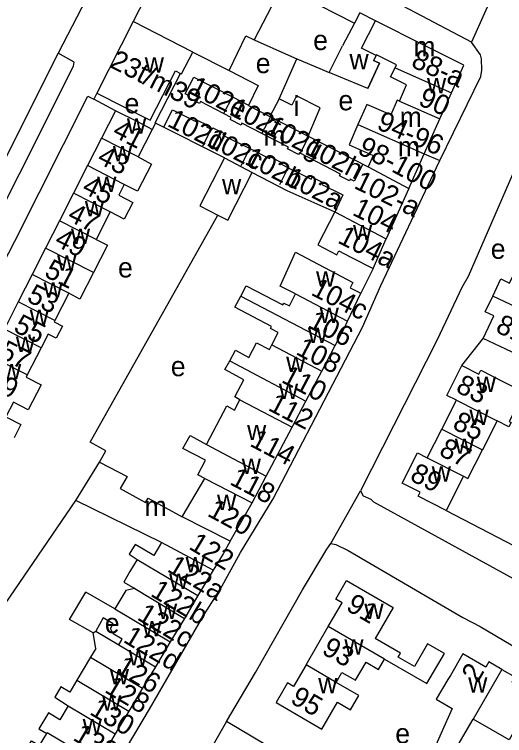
# Model space of a CAD drawing. Extents: x 159700 to 161346, y 381730 to 382922.
# Drawn here: x 160765.1 to 160863.6, y 382213.5 to 382358.4 of the extents above; entities that cross this region are included whole.
import ezdxf

# ---------------------------------------------------------------- set-up
doc = ezdxf.new("R2010")
doc.units = 0
for name, color, linetype in [('BLT_Basislijn', 7, 'Continuous'), ('BLT_Bebouwing', 7, 'Continuous'), ('BLT_Centroide', 7, 'Continuous'), ('BLT_Huisnummer', 7, 'Continuous'), ('BLT_Huisnummer_ tussenligend', 7, 'Continuous'), ('BLT_Huisnummer_reeks', 7, 'Continuous'), ('BLT_Huisnummer_zonder_bebouwing', 7, 'Continuous'), ('BLT_Onderverdeling_panden', 7, 'Continuous'), ('BLT_Plantopo', 7, 'Continuous'), ('BLT_Straatnaam', 7, 'Continuous'), ('BLT_Vlakafsluiter', 7, 'Continuous')]:
    doc.layers.add(name, color=color, linetype=linetype)

msp = doc.modelspace()

# ---------------------------------------------------------------- linework, layer by layer
at = {"layer": 'BLT_Basislijn'}
for p, q in [((160779.53, 382361.55), (160773.93, 382350.62)), ((160818.3, 382341.46), (160821.87, 382349.48)), ((160781.67, 382342.59), (160781.08, 382341.34)), ((160785.43, 382339.05), (160781.08, 382341.34)), ((160793.47, 382336.57), (160792.82, 382335.29)), ((160847.49, 382330.4), (160850.64, 382329.04)), ((160837.2, 382307.33), (160834.74, 382302.34)), ((160855.02, 382287.81), (160859.35, 382293.23)), ((160807.74, 382216.28), (160805.06, 382211.58)), ((160834.7, 382200.34), (160807.74, 382216.28))]:
    msp.add_line(p, q, dxfattribs=at)
for points in [[(160856.99, 382352.85), (160808.27, 382378.52), (160799.49, 382382.93), (160796.62, 382383.86), (160794.35, 382383.8), (160792.05, 382383.11), (160790.94, 382382.4), (160789.46, 382380.61)], [(160813.3, 382353.28), (160820.17, 382350.21), (160821.87, 382349.48)], [(160850.64, 382329.04), (160858.87, 382345.9), (160859.08, 382347.16), (160859.01, 382349.47), (160858.81, 382350.3), (160856.99, 382352.85)], [(160711.94, 382219.12), (160709.81, 382221.08), (160709.6, 382221.78), (160711.76, 382228.19), (160721.29, 382245.86), (160725.12, 382253.95), (160734.96, 382272.74), (160773.93, 382350.62)], [(160711.94, 382219.12), (160733.42, 382261.33), (160777.01, 382347.97), (160777.1, 382348.8), (160773.93, 382350.62)], [(160821.87, 382349.48), (160826.49, 382347.51), (160828.37, 382346.74)], [(160730.71, 382245.8), (160731.13, 382246.62), (160765.23, 382312.81), (160779.87, 382341.97), (160781.08, 382341.34)], [(160870.74, 382338.97), (160870.55, 382338.56), (160856.31, 382305.75), (160855.04, 382303.53), (160850.07, 382293.02), (160834.64, 382262.65)], [(160767.85, 382186.82), (160770.48, 382185.77), (160771.9, 382185.95), (160774.4, 382188.34), (160779.62, 382197.8), (160782.59, 382202.23), (160782.84, 382202.92), (160792.24, 382218.76), (160803.22, 382237.82), (160806.44, 382242.83), (160810.55, 382250.26), (160817.15, 382261.02), (160835.05, 382295.51), (160838.75, 382303.93), (160849.94, 382327.61), (160850.64, 382329.04)], [(160782.2, 382268.39), (160783.49, 382270.69), (160780.35, 382272.45), (160806.03, 382318.06)], [(160834.64, 382262.65), (160835.21, 382261.64), (160836.74, 382260.94), (160837.28, 382260.46), (160867.42, 382243.92), (160870.83, 382241.84), (160889.01, 382231.77), (160891.81, 382230.55), (160892.35, 382231.18), (160894.75, 382235.54)], [(160757.83, 382231.86), (160758.51, 382233.03), (160777.45, 382260.73)], [(160851.86, 382258.71), (160870.69, 382248.92), (160871.94, 382251.11)], [(160807.74, 382216.28), (160813.59, 382226.12), (160822.99, 382242.75), (160827.92, 382250.94), (160828.73, 382252.07)], [(160828.73, 382252.07), (160829.72, 382251.88), (160832.18, 382250.64), (160855.26, 382237.21), (160858.7, 382235.39), (160869.71, 382228.86), (160872.45, 382227.61), (160873.32, 382226.88), (160874.69, 382222.21), (160875.39, 382221.63), (160892.46, 382211.94), (160900.47, 382207.13), (160901.54, 382206.71), (160904.95, 382206.79), (160905.68, 382206.37), (160913.45, 382200), (160918.08, 382196.48), (160919.9, 382194.81), (160921.88, 382193.4), (160933.46, 382182.5)]]:
    msp.add_lwpolyline(points, dxfattribs=at)
at = {"layer": 'BLT_Bebouwing'}
for p, q in [((160828.37, 382346.74), (160831.08, 382352.06)), ((160837.82, 382350.15), (160837.3, 382349.14)), ((160793.4, 382336.61), (160798.47, 382346.54)), ((160818.3, 382341.46), (160816.46, 382337.88)), ((160850.62, 382337.41), (160852.95, 382342.64)), ((160842.48, 382340.99), (160842.05, 382341.18)), ((160785.43, 382339.05), (160782.62, 382333.53)), ((160847.49, 382330.4), (160850.62, 382337.41)), ((160793.47, 382336.57), (160793.4, 382336.61)), ((160807.34, 382329.6), (160793.47, 382336.57)), ((160792.82, 382335.29), (160790.01, 382329.77)), ((160782.62, 382333.53), (160779.81, 382328)), ((160824.13, 382333.94), (160836.2, 382327.76)), ((160844.38, 382323.43), (160847.49, 382330.4)), ((160779.81, 382328), (160777, 382322.47)), ((160777, 382322.47), (160774.18, 382316.94)), ((160844.38, 382323.43), (160839.85, 382313.27)), ((160784.39, 382318.71), (160781.57, 382313.18)), ((160774.18, 382316.94), (160771.37, 382311.41)), ((160837.2, 382307.33), (160839.85, 382313.27)), ((160771.37, 382311.41), (160768.67, 382306.1)), ((160768.67, 382306.1), (160765.88, 382300.63)), ((160776.06, 382302.34), (160773.27, 382296.87)), ((160832.09, 382296.73), (160834.74, 382302.34)), ((160765.88, 382300.63), (160763.1, 382295.16)), ((160770.49, 382291.4), (160767.71, 382285.93)), ((160826.88, 382286.73), (160829.59, 382291.87)), ((160823.67, 382280.64), (160826.88, 382286.73)), ((160820.92, 382275.43), (160823.67, 382280.64)), ((160851, 382275.07), (160853.94, 382280.85)), ((160815.74, 382265.59), (160820.92, 382275.43)), ((160848.07, 382269.29), (160851, 382275.07)), ((160798.82, 382257.44), (160803.4, 382265.1)), ((160812.9, 382260.21), (160815.74, 382265.59)), ((160855.35, 382265.6), (160851.86, 382258.71)), ((160794.68, 382252.26), (160777.45, 382260.73)), ((160808.49, 382252.51), (160812.9, 382260.21)), ((160805.08, 382246.71), (160802.01, 382241.58)), ((160785.31, 382238.94), (160779.44, 382242.26)), ((160802.01, 382241.58), (160799.29, 382237.02)), ((160799.29, 382237.02), (160796.45, 382232.28)), ((160781.47, 382230.93), (160780.96, 382234.09)), ((160781.48, 382234.46), (160786.08, 382231.71)), ((160823.72, 382227.65), (160828.2, 382235.37)), ((160796.45, 382232.28), (160793.46, 382227.29)), ((160793.46, 382227.29), (160790.87, 382222.96)), ((160790.87, 382222.96), (160788.13, 382218.38)), ((160788.13, 382218.38), (160785.4, 382213.81)), ((160785.4, 382213.81), (160781.92, 382207.99))]:
    msp.add_line(p, q, dxfattribs=at)
for points in [[(160809.25, 382370.98), (160798.88, 382376.33), (160788.99, 382356.94)], [(160819.93, 382366.21), (160817.65, 382361.76), (160813.3, 382353.28)], [(160823.78, 382364.26), (160822.71, 382362.18), (160833.45, 382356.65)], [(160837.7, 382357.1), (160834.52, 382358.74)], [(160788.99, 382356.94), (160781.67, 382342.59)], [(160833.45, 382356.65), (160831.08, 382352.06)], [(160844.58, 382353.63), (160840.62, 382355.6), (160837.7, 382357.1)], [(160808.31, 382347.09), (160811.66, 382354.12), (160813.3, 382353.28)], [(160852.95, 382342.64), (160855.44, 382348.22), (160844.58, 382353.63)], [(160841.91, 382348.27), (160837.88, 382350.28), (160837.82, 382350.15)], [(160837.3, 382349.14), (160838.5, 382348.57), (160836.12, 382343.5)], [(160836.12, 382343.5), (160838.5, 382348.57), (160837.3, 382349.14), (160837.3, 382349.14)], [(160842.48, 382340.99), (160843.9, 382344.23), (160840.69, 382345.83), (160841.62, 382347.68)], [(160841.62, 382347.68), (160841.91, 382348.27)], [(160781.67, 382342.59), (160792.42, 382337.11), (160797.49, 382347.04), (160798.47, 382346.54)], [(160808.31, 382347.09), (160814.08, 382344.14), (160812.15, 382340.08), (160816.46, 382337.88)], [(160836.12, 382343.5), (160828.37, 382346.74)], [(160824.13, 382333.94), (160826.55, 382339.59), (160821.81, 382342.01), (160820.86, 382340.15), (160818.3, 382341.46)], [(160842.05, 382341.18), (160840.74, 382338.2), (160835.93, 382340.3), (160834.15, 382336.24)], [(160792.82, 382335.29), (160789.89, 382336.78), (160785.43, 382339.05)], [(160834.15, 382336.24), (160832.37, 382332.18), (160837.21, 382330.06), (160836.2, 382327.76)], [(160790.01, 382329.77), (160792.64, 382328.33), (160789.85, 382322.86), (160787.2, 382324.24)], [(160807.34, 382329.6), (160802.38, 382319.93), (160806.03, 382318.06)], [(160806.03, 382318.06), (160807.99, 382317.05), (160812.9, 382326.63)], [(160812.9, 382326.63), (160819.89, 382323.03), (160829.51, 382318.73)], [(160787.2, 382324.24), (160786.08, 382322.04), (160788.9, 382320.61), (160787.2, 382317.27), (160784.39, 382318.71)], [(160829.51, 382318.73), (160826.1, 382312.07), (160829.94, 382310.1), (160830.33, 382310.85), (160832.75, 382309.61), (160837.2, 382307.33)], [(160781.57, 382313.18), (160783.82, 382312.03), (160781, 382306.51)], [(160821.62, 382302.22), (160818.56, 382303.8), (160821.58, 382310.64), (160833.15, 382304.55), (160832.59, 382303.47), (160834.74, 382302.34)], [(160861.25, 382301.79), (160862.88, 382305.23), (160864.63, 382304.4), (160866.66, 382308.69)], [(160781, 382306.51), (160778.29, 382301.2), (160776.06, 382302.34)], [(160810.63, 382301.8), (160811.72, 382303.87), (160819.09, 382300), (160819.29, 382300.39), (160820.38, 382299.82), (160821.62, 382302.22)], [(160816.87, 382292.01), (160818.13, 382294.45), (160816.59, 382295.26), (160816.8, 382295.65), (160809.43, 382299.53), (160810.63, 382301.8)], [(160859.35, 382293.23), (160861.5, 382297.79), (160859.75, 382298.62), (160861.25, 382301.79)], [(160773.27, 382296.87), (160773.13, 382296.58), (160774.76, 382295.75), (160773.53, 382293.33), (160771.9, 382294.16), (160770.49, 382291.4)], [(160829.59, 382291.87), (160831.47, 382295.43), (160832.09, 382296.73)], [(160875.85, 382294.92), (160872.18, 382287.16), (160863.87, 382291.1), (160859.35, 382293.23)], [(160808.39, 382288.79), (160809.54, 382290.9), (160812.21, 382289.44), (160813.78, 382292.41), (160816.37, 382291.05), (160816.87, 382292.01)], [(160810.45, 382280.93), (160809.43, 382281.52), (160811.23, 382284.96), (160807.43, 382287.03), (160808.39, 382288.79)], [(160853.94, 382280.85), (160851.99, 382281.84), (160855.02, 382287.81)], [(160855.02, 382287.81), (160858.43, 382286.08), (160858.84, 382286.88), (160863.3, 382284.62), (160864.51, 382284), (160866.63, 382282.93), (160865.2, 382280.2), (160866.28, 382279.65), (160866.02, 382279.15), (160865.89, 382279.21), (160864.56, 382276.59), (160864.94, 382276.4), (160864.49, 382275.5), (160862.13, 382276.69)], [(160767.71, 382285.93), (160767.49, 382285.49), (160770.47, 382283.98), (160767.9, 382278.94), (160764.93, 382280.46)], [(160764.93, 382280.46), (160763.42, 382277.49), (160766.43, 382275.96), (160765.07, 382273.28)], [(160803.7, 382271.94), (160807.79, 382279.72), (160809.38, 382278.89), (160810.45, 382280.93)], [(160862.13, 382276.69), (160859.2, 382270.91)], [(160803.4, 382265.1), (160801.97, 382265.85), (160803.51, 382268.78), (160798.94, 382271.18), (160800.41, 382273.8), (160803.7, 382271.94)], [(160855.35, 382265.6), (160856.26, 382265.13), (160859.2, 382270.91)], [(160851.86, 382258.71), (160846.27, 382261.55), (160846.68, 382262.35), (160843.02, 382264.21), (160846.11, 382270.29), (160848.07, 382269.29)], [(160777.45, 382260.73), (160782.2, 382268.39)], [(160782.2, 382268.39), (160787.77, 382265.5), (160786.39, 382263.11), (160791.47, 382260.27), (160791.97, 382261.15), (160798.82, 382257.44)], [(160794.68, 382252.26), (160793.12, 382249.64), (160791, 382250.9), (160789.36, 382251.88), (160788.21, 382249.95), (160789.81, 382248.88)], [(160808.49, 382252.51), (160807.04, 382249.99), (160805.08, 382246.71)], [(160789.81, 382248.88), (160788.33, 382246.41), (160787.09, 382244.32), (160789.29, 382243)], [(160828.2, 382235.37), (160830.96, 382240.15), (160829.69, 382240.88), (160831.86, 382244.64), (160841.26, 382239.2), (160837.64, 382232.94)], [(160789.29, 382243), (160787.5, 382242.59), (160785.31, 382238.94)], [(160780.96, 382234.09), (160776.18, 382236.79), (160779.44, 382242.26)], [(160786.08, 382231.71), (160786.77, 382232.86), (160784.98, 382233.93), (160784.45, 382234.99), (160784.99, 382235.9), (160782.97, 382237.12), (160781.48, 382234.46)], [(160839.51, 382228.82), (160848.02, 382223.9), (160851.55, 382229.94), (160848.14, 382231.92), (160845.49, 382227.35), (160842.23, 382229.24), (160842.68, 382230.02), (160837.64, 382232.94)], [(160781.47, 382230.93), (160780.44, 382229.2)], [(160863.1, 382226.77), (160860.48, 382228.27), (160859.87, 382227.21), (160855.22, 382229.89), (160852.73, 382225.55), (160852.24, 382224.74), (160849.89, 382220.77), (160853.1, 382218.87), (160848.69, 382209.02), (160851.78, 382207.24), (160857.32, 382216.76)], [(160780.44, 382229.2), (160777.69, 382224.62)], [(160829.77, 382224.15), (160830.93, 382226.16), (160833.68, 382224.57), (160835.79, 382228.22), (160838.31, 382226.76), (160839.51, 382228.82)], [(160823.72, 382227.65), (160821.22, 382223.32), (160819.98, 382224.04), (160817.7, 382220.09), (160826.92, 382214.75), (160830.06, 382220.17), (160832.67, 382218.65), (160834.33, 382221.51), (160829.77, 382224.15)], [(160863.1, 382226.77), (160865.71, 382225.26), (160865.11, 382224.22), (160869.81, 382221.52), (160867.32, 382217.18), (160866.9, 382216.43), (160866.76, 382216.51), (160864.52, 382212.6), (160857.32, 382216.76)], [(160777.69, 382224.62), (160776.24, 382222.2), (160774.45, 382223.25), (160773.21, 382221.18), (160775.95, 382219.46)], [(160775.95, 382219.46), (160774.27, 382216.65), (160771.96, 382218.03), (160770.05, 382214.84), (160771.62, 382213.9)], [(160778.79, 382202.76), (160774.49, 382205.33), (160768.6, 382208.85), (160767, 382209.8), (160768.55, 382212.39), (160770.15, 382211.44), (160771.62, 382213.9)]]:
    msp.add_lwpolyline(points, dxfattribs=at)
at = {"layer": 'BLT_Onderverdeling_panden'}
for p, q in [((160834.52, 382358.74), (160833.45, 382356.65)), ((160800.97, 382350.83), (160788.99, 382356.94)), ((160800.97, 382350.83), (160808.31, 382347.09)), ((160841.62, 382347.68), (160852.95, 382342.64)), ((160842.48, 382340.99), (160850.62, 382337.41)), ((160816.46, 382337.88), (160824.13, 382333.94)), ((160834.15, 382336.24), (160847.49, 382330.4)), ((160790.01, 382329.77), (160782.62, 382333.53)), ((160807.34, 382329.6), (160812.9, 382326.63)), ((160787.2, 382324.24), (160779.81, 382328)), ((160836.2, 382327.76), (160844.38, 382323.43)), ((160784.39, 382318.71), (160777, 382322.47)), ((160829.51, 382318.73), (160839.85, 382313.27)), ((160781.57, 382313.18), (160774.18, 382316.94)), ((160781, 382306.51), (160771.37, 382311.41)), ((160776.06, 382302.34), (160768.67, 382306.1)), ((160821.62, 382302.22), (160832.09, 382296.73)), ((160810.63, 382301.8), (160829.59, 382291.87)), ((160875.85, 382294.92), (160861.25, 382301.79)), ((160773.27, 382296.87), (160765.88, 382300.63)), ((160770.49, 382291.4), (160763.1, 382295.16)), ((160816.87, 382292.01), (160826.88, 382286.73)), ((160767.71, 382285.93), (160760.32, 382289.69)), ((160808.39, 382288.79), (160823.67, 382280.64)), ((160810.45, 382280.93), (160820.92, 382275.43)), ((160853.94, 382280.85), (160862.13, 382276.69)), ((160851, 382275.07), (160859.2, 382270.91)), ((160803.7, 382271.94), (160815.74, 382265.59)), ((160848.07, 382269.29), (160855.35, 382265.6)), ((160803.4, 382265.1), (160812.9, 382260.21)), ((160808.49, 382252.51), (160798.82, 382257.44)), ((160805.08, 382246.71), (160794.68, 382252.26)), ((160789.81, 382248.88), (160802.01, 382241.58)), ((160789.29, 382243), (160799.29, 382237.02)), ((160785.31, 382238.94), (160796.45, 382232.28)), ((160780.96, 382234.09), (160781.48, 382234.46)), ((160839.51, 382228.82), (160828.2, 382235.37)), ((160786.08, 382231.71), (160793.46, 382227.29)), ((160780.44, 382229.2), (160790.87, 382222.96)), ((160829.77, 382224.15), (160823.72, 382227.65)), ((160863.1, 382226.77), (160857.32, 382216.76)), ((160777.69, 382224.62), (160788.13, 382218.38)), ((160775.95, 382219.46), (160785.4, 382213.81))]:
    msp.add_line(p, q, dxfattribs=at)
for points in [[(160837.82, 382350.15), (160834.87, 382351.63), (160837.7, 382357.1)], [(160798.47, 382346.54), (160798.73, 382346.43), (160800.97, 382350.83)], [(160771.62, 382213.9), (160771.73, 382214.08), (160781.92, 382207.99)]]:
    msp.add_lwpolyline(points, dxfattribs=at)
at = {"layer": 'BLT_Plantopo'}
for p, q in [((160808.93, 382341.82), (160807.17, 382338.45)), ((160808.93, 382341.82), (160812.18, 382340.14)), ((160814.85, 382334.45), (160816.63, 382337.85)), ((160804.63, 382335.34), (160802.93, 382331.92)), ((160824.28, 382333.9), (160822.52, 382330.5)), ((160810.7, 382328.06), (160812.4, 382331.43)), ((160818.43, 382324.19), (160820.13, 382327.59))]:
    msp.add_line(p, q, dxfattribs=at)
for points in [[(160807.17, 382338.45), (160802.51, 382340.86), (160802.32, 382340.49), (160800.12, 382341.6), (160800.31, 382341.98), (160799.44, 382342.42), (160801.15, 382345.78), (160808.93, 382341.82)], [(160795.15, 382335.83), (160796.86, 382339.24), (160801.55, 382336.88), (160801.72, 382337.23), (160803.89, 382336.14), (160803.71, 382335.77), (160804.63, 382335.34)], [(160814.85, 382334.45), (160810.85, 382336.52), (160810.67, 382336.16), (160808.48, 382337.3), (160808.67, 382337.67), (160807.17, 382338.45)], [(160804.63, 382335.34), (160804.82, 382335.25), (160805, 382335.61), (160807.19, 382334.52), (160807, 382334.16), (160812.4, 382331.43)], [(160822.52, 382330.5), (160822.41, 382330.56), (160822.23, 382330.23), (160820.02, 382331.35), (160820.21, 382331.72), (160814.85, 382334.45)], [(160812.4, 382331.43), (160816.4, 382329.43), (160816.57, 382329.77), (160818.79, 382328.65), (160818.65, 382328.36), (160820.13, 382327.59)], [(160835.13, 382328.31), (160833.38, 382324.88), (160832.62, 382325.27), (160832.45, 382324.93), (160830.48, 382325.95), (160830.65, 382326.28), (160822.52, 382330.5)], [(160820.13, 382327.59), (160824.77, 382325.28), (160824.96, 382325.67), (160827.12, 382324.59), (160826.92, 382324.19), (160831.11, 382322.11), (160829.48, 382318.68)]]:
    msp.add_lwpolyline(points, dxfattribs=at)
at = {"layer": 'BLT_Vlakafsluiter'}
for p, q in [((160862.09, 382364.21), (160856.99, 382352.85)), ((160828.73, 382252.07), (160834.64, 382262.65))]:
    msp.add_line(p, q, dxfattribs=at)

# ---------------------------------------------------------------- texts
at = {"layer": 'BLT_Centroide'}
for s, p in [('e', (160825.16, 382351.23)), ('m', (160845.3, 382349.94)), ('w', (160832.45, 382347.37)), ('w', (160791.31, 382346.7)), ('e', (160813.62, 382346.59)), ('w', (160848.03, 382342.56)), ('e', (160787.26, 382338.52)), ('i', (160821.19, 382337.97)), ('e', (160830.23, 382339.12)), ('m', (160842.55, 382335.78)), ('w', (160787.73, 382334.41)), ('m', (160815.15, 382332.03)), ('m', (160842.17, 382329.84)), ('w', (160784.91, 382328.88)), ('w', (160781.75, 382322.69)), ('w', (160806.84, 382322.26)), ('w', (160779.28, 382317.81)), ('w', (160776.47, 382312.28)), ('w', (160833.16, 382313.03)), ('e', (160860.85, 382309.27)), ('w', (160773.71, 382306.88)), ('e', (160785.94, 382305.53)), ('w', (160825.74, 382303.69)), ('w', (160770.97, 382301.47)), ('w', (160826.46, 382296.41)), ('w', (160768.19, 382296)), ('w', (160824.12, 382292.34)), ('w', (160765.41, 382290.53)), ('w', (160819.73, 382286.53)), ('w', (160762.62, 382285.06)), ('e', (160796.55, 382285.68)), ('w', (160858.04, 382282.53)), ('w', (160818.27, 382281.09)), ('w', (160856.56, 382275.88)), ('w', (160811.87, 382272.84)), ('w', (160853.63, 382270.09)), ('w', (160810.8, 382266.06)), ('w', (160848.98, 382264.5)), ('w', (160805.84, 382258.78)), ('m', (160791.28, 382257.56)), ('w', (160799.52, 382246.25)), ('w', (160796.2, 382242.94)), ('w', (160793.97, 382236.91)), ('w', (160835.44, 382236.88)), ('e', (160783.29, 382234.05)), ('w', (160790.84, 382233.41)), ('w', (160831.42, 382229.75)), ('w', (160788.07, 382227.56)), ('w', (160784.28, 382223.78)), ('w', (160826.16, 382221.97)), ('w', (160856.31, 382222.11)), ('w', (160782.72, 382218.5)), ('w', (160778.84, 382213.72)), ('e', (160841.66, 382211.88))]:
    msp.add_text(s, height=4, dxfattribs=at).set_placement(p)
at = {"layer": 'BLT_Huisnummer'}
for s, rotation, p in [('90', 336.3208, (160846.07, 382340.28)), ('41', 333.0404, (160784.59, 382334.01)), ('45', 333.0366, (160778.46, 382322.72)), ('104a', 332.8814, (160829.86, 382312.62)), ('49', 333.0334, (160772.96, 382312.11)), ('53', 333.0334, (160767.4, 382300.84)), ('104c', 333.0467, (160824.52, 382302.11)), ('106', 332.2439, (160823.87, 382295.63)), ('81', 334.7007, (160861.59, 382294.69)), ('57', 333.0364, (160761.74, 382289.53)), ('110', 332.24, (160818.57, 382284.58)), ('83', 333.0863, (160853.6, 382282.67)), ('114', 332.2428, (160812.22, 382271.77)), ('89', 333.0917, (160844.38, 382264.88)), ('122', 329.1104, (160799.96, 382251.1)), ('122a', 329.1104, (160795.62, 382246.57)), ('122b', 329.1005, (160792.26, 382241.64)), ('91', 329.9356, (160831.54, 382238.78)), ('122c', 329.1104, (160789.57, 382236.89)), ('122d', 329.1196, (160786.79, 382232.36)), ('126', 329.1196, (160785.27, 382226.33)), ('2', 60.1046, (160858.21, 382223.89)), ('95', 329.9325, (160820.36, 382220.15)), ('130', 329.1096, (160780.02, 382217.85))]:
    msp.add_text(s, height=4, rotation=rotation, dxfattribs=at).set_placement(p)
at = {"layer": 'BLT_Huisnummer_ tussenligend'}
for s, rotation, p in [('43', 333.0404, (160781.52, 382328.69)), ('47', 333.0366, (160775.54, 382317.13)), ('51', 333.0334, (160770.91, 382305.85)), ('55', 333.0334, (160764.72, 382294.79)), ('108', 332.2488, (160821.48, 382290.2)), ('59', 333.0364, (160759.28, 382283.7)), ('112', 332.24, (160815.89, 382278.97)), ('85', 333.0863, (160852.93, 382275.28)), ('87', 333.0863, (160850.23, 382269.91)), ('118', 332.2457, (160808.19, 382264.05)), ('120', 331.6041, (160803.68, 382257.72)), ('93', 329.9356, (160826.68, 382230.05)), ('128', 329.1196, (160783.04, 382222.3)), ('132', 329.1096, (160776.67, 382212.69))]:
    msp.add_text(s, height=4, rotation=rotation, dxfattribs=at).set_placement(p)
at = {"layer": 'BLT_Huisnummer_reeks'}
for s, rotation, p in [('23t/m39', 332.9889, (160784.06, 382347.9)), ('88-a', 336.3208, (160844.63, 382347.93)), ('94-96', 336.3256, (160837.7, 382335.47)), ('98-100', 332.06, (160833.85, 382330.55)), ('102-a', 333.8798, (160833.14, 382323.59)), ('104', 333.8798, (160832.81, 382318.18))]:
    msp.add_text(s, height=4, rotation=rotation, dxfattribs=at).set_placement(p)
at = {"layer": 'BLT_Huisnummer_zonder_bebouwing'}
for s, p in [('102e', (160800.01, 382342.65)), ('102f', (160808.05, 382338.37)), ('102d', (160795.62, 382336.05)), ('102g', (160815.23, 382334.63)), ('102c', (160803.52, 382332.19)), ('102h', (160823.26, 382330.49)), ('102b', (160811.19, 382328.42)), ('102a', (160819.29, 382324.39))]:
    msp.add_text(s, height=4, rotation=333.0467, dxfattribs=at).set_placement(p)
at = {"layer": 'BLT_Straatnaam'}
msp.add_text('JAN VAN DER NOOTSTRAAT', height=5, rotation=328.44, dxfattribs=at).set_placement((160698.04, 382217.27))

doc.saveas('drawing.dxf')
